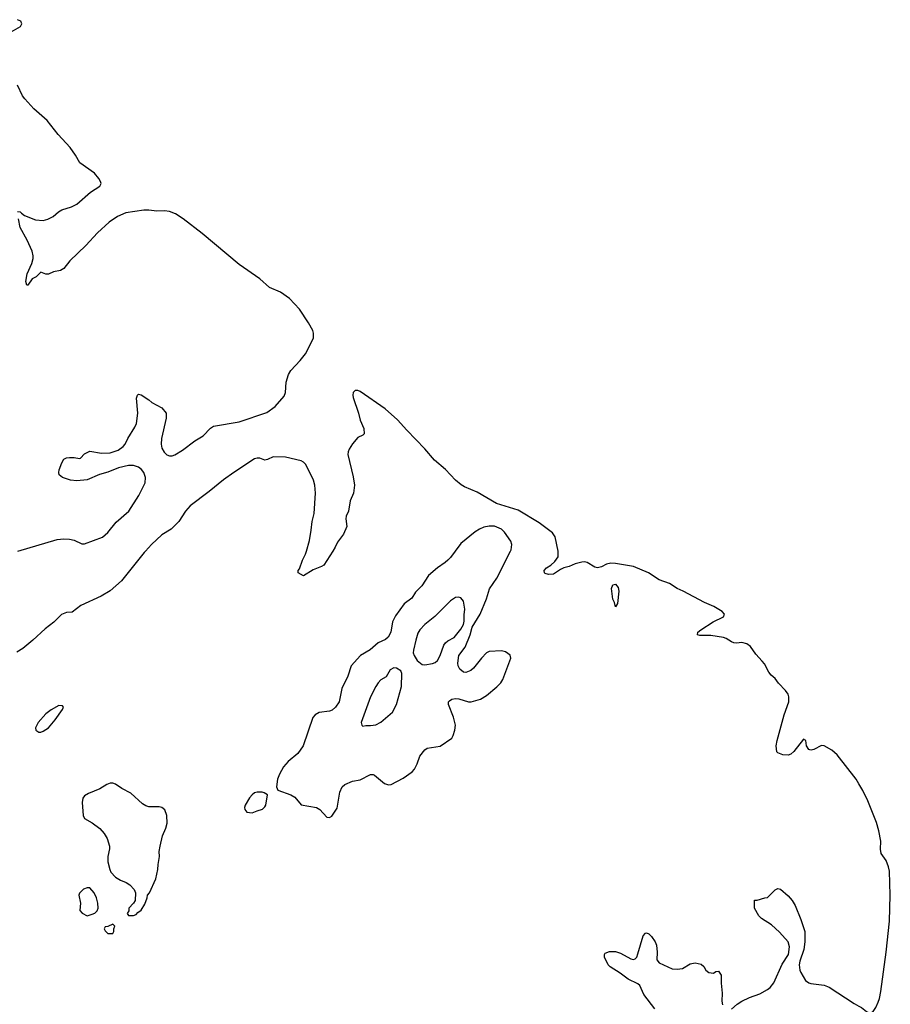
# Model space of a CAD drawing. Header units: inches. Extents: x 1473912 to 1647258, y 640388 to 773423.
# Tile 403 of 420: x 1633487 to 1640243, y 666485 to 674121. Entities that reach past the tile are written whole.
import ezdxf

# ---------------------------------------------------------------- set-up
doc = ezdxf.new("R2010")
doc.units = ezdxf.units.IN
doc.header["$MEASUREMENT"] = 0
for name, color, linetype in [('B6636', 7, 'Continuous'), ('B6637', 7, 'Continuous'), ('B6646', 7, 'Continuous')]:
    doc.layers.add(name, color=color, linetype=linetype)

msp = doc.modelspace()

# ---------------------------------------------------------------- linework, layer by layer
at = {"layer": 'B6636', "color": 5}
for points, elevation in [([(1634462.8, 670000), (1634453.8, 669990), (1634277.9, 669770), (1634190, 669690.3), (1634118, 669650), (1633962.3, 669577.7), (1633893.6, 669526.4), (1633850, 669524), (1633810, 669507), (1633751.8, 669448.2), (1633684.5, 669395.5), (1633590, 669308.4), (1633510, 669243.2), (1633464.7, 669215.3)], 580), ([(1636867.2, 670000), (1636830.3, 669950), (1636810.4, 669930), (1636788.2, 669910), (1636729.3, 669870.7), (1636660.4, 669810), (1636608.8, 669730), (1636558.1, 669681.9), (1636530, 669635.1), (1636470.2, 669589.8), (1636402.2, 669497.8), (1636380.8, 669450), (1636366.7, 669370), (1636347.1, 669332.9), (1636325.3, 669314.7), (1636270, 669287.1), (1636207.3, 669232.7), (1636132.9, 669190), (1636058.5, 669110), (1636032.7, 669030), (1635986.2, 668933.8), (1635966, 668830), (1635938, 668790), (1635913, 668767), (1635890, 668757.4), (1635810, 668746.6), (1635779.5, 668730), (1635761.1, 668710), (1635687.2, 668490), (1635645.3, 668430), (1635571.2, 668368.8), (1635534.8, 668325.2), (1635503.1, 668270), (1635486.4, 668230), (1635478.8, 668170), (1635490, 668146), (1635590, 668110.5), (1635621, 668090), (1635670, 668031), (1635790, 668011), (1635815.6, 667995.6), (1635870, 667937.3), (1635890, 667934), (1635910, 667944.9), (1635950, 668006.8), (1635971.5, 668130), (1635989.6, 668170), (1636009.8, 668190.2), (1636070, 668214.9), (1636130, 668225.5), (1636210, 668267.3), (1636230, 668266.8), (1636241.4, 668261.4), (1636318, 668198), (1636350, 668185.5), (1636370, 668190.4), (1636462, 668238), (1636531.5, 668288.5), (1636551.5, 668308.5), (1636572.7, 668350), (1636592.7, 668410), (1636630, 668458.8), (1636650, 668470.7), (1636750, 668485.5), (1636840.9, 668550), (1636851.2, 668568.8), (1636863, 668610), (1636868.3, 668650), (1636852.5, 668712.5), (1636814, 668810), (1636815.1, 668830), (1636822.6, 668837.4), (1636841.2, 668850), (1636870, 668856.5), (1636894, 668854), (1636970, 668830.7), (1636990, 668830.7), (1637062, 668850), (1637110, 668879.1), (1637190, 668946), (1637221.5, 668978.5), (1637237.3, 669002.6), (1637298.4, 669170), (1637292.9, 669192.9), (1637257.2, 669217.2), (1637226.7, 669226.7), (1637130, 669220.5), (1637110, 669209.6), (1637070.2, 669169.8), (1637009.2, 669090.8), (1636986.8, 669073.2), (1636950, 669058), (1636930, 669061.3), (1636903.1, 669083.1), (1636890, 669109.2), (1636888, 669130), (1636894.7, 669190), (1636944.8, 669255.2), (1636983.1, 669350), (1636999.5, 669410), (1637060.7, 669510), (1637109.2, 669630), (1637132.1, 669707.9), (1637190, 669790.3), (1637295.4, 670000)], 620), ([(1635916.3, 670000), (1635846, 669890), (1635830, 669879.3), (1635765.2, 669854.8), (1635690, 669809), (1635648, 669830), (1635648.7, 669850), (1635657.2, 669862.8), (1635680.7, 669930), (1635704.9, 669975.1), (1635712.3, 670000)], 580), ([(1640000, 668194.9), (1639979.5, 668230), (1639830, 668418.6), (1639790, 668455.7), (1639730, 668489.8), (1639709.3, 668490.7), (1639650, 668460.9), (1639630, 668456), (1639618, 668458), (1639610, 668462), (1639593.2, 668490), (1639588, 668530), (1639570, 668542), (1639493.5, 668446.5), (1639470, 668425.2), (1639450, 668417.2), (1639410, 668419), (1639370, 668434), (1639362.9, 668442.9), (1639358, 668490), (1639364.7, 668530), (1639419.2, 668730), (1639454.6, 668830), (1639456.5, 668870), (1639450.4, 668890), (1639430, 668919.4), (1639376.1, 668976.1), (1639350, 669010.9), (1639317.8, 669037.8), (1639299.8, 669059.8), (1639266, 669126), (1639250, 669147), (1639199.6, 669199.6), (1639158.4, 669258.4), (1639130, 669280.5), (1639090, 669289.6), (1639050, 669284.7), (1639030, 669287.8), (1639010, 669295.4), (1638970, 669321.8), (1638948.4, 669328.4), (1638850, 669345.6), (1638764.7, 669344.7), (1638746, 669350), (1638749.5, 669370), (1638772.7, 669390), (1638868.5, 669451.6), (1638949.3, 669490), (1638956.3, 669510), (1638937.7, 669530), (1638873, 669570), (1638800.6, 669600.6), (1638636, 669690), (1638589.9, 669709.9), (1638530, 669748.4), (1638450, 669776.1), (1638367.3, 669830), (1638250, 669879.1), (1638110, 669904.6), (1638073.5, 669906.5), (1638041.2, 669898.8), (1638002.7, 669877.4), (1637970, 669870.9), (1637950, 669875), (1637889.9, 669909.9), (1637870, 669915.4), (1637850, 669914.4), (1637797.9, 669902.1), (1637750, 669881.3), (1637709.5, 669870.5), (1637682.5, 669857.5), (1637630, 669821.1), (1637590, 669818.8), (1637565, 669825), (1637558.4, 669830), (1637557.4, 669850), (1637575.6, 669870), (1637609.3, 669890.8), (1637640.4, 669919.6), (1637665.6, 669954.4), (1637665.9, 669994.1), (1637664.6, 670000)], 580), ([(1639010, 666448), (1639054, 666486), (1639090, 666509), (1639150, 666538), (1639230, 666565.3), (1639290, 666598.3), (1639310, 666616), (1639338.7, 666650), (1639404.5, 666795.5), (1639452.3, 666870), (1639462, 666930), (1639449.3, 666970), (1639384.5, 667044.5), (1639320.1, 667100.1), (1639243.7, 667150), (1639223.7, 667170), (1639189.3, 667230.7), (1639190, 667292), (1639210, 667292), (1639270, 667311.3), (1639290, 667312), (1639350, 667372), (1639370, 667382), (1639390, 667378), (1639450, 667324.7), (1639481, 667290), (1639506, 667250), (1639550, 667142), (1639579.1, 667050), (1639580.5, 666970), (1639572.4, 666910), (1639541.7, 666818.3), (1639536.4, 666790), (1639541.3, 666750), (1639548.6, 666730), (1639585.5, 666670), (1639610, 666650.5), (1639625.3, 666645.3), (1639730, 666632.8), (1639770, 666617.8), (1639961.6, 666490), (1640000, 666469.7)], 580), ([(1638416.3, 666450), (1638330, 666560.5), (1638299.7, 666630), (1638283.9, 666643.9), (1638210, 666678.3), (1638146.2, 666726.2), (1638070, 666774), (1638054, 666790), (1638024, 666850), (1638024, 666870), (1638030, 666882), (1638064.7, 666895.3), (1638110, 666894.8), (1638150, 666881), (1638230, 666838), (1638250, 666831.3), (1638263.1, 666836.9), (1638275.3, 666850), (1638284.7, 666875.3), (1638325.6, 667014.4), (1638344, 667036), (1638350, 667038), (1638370, 667031), (1638391, 667010), (1638418.8, 666970), (1638430, 666942), (1638434, 666890), (1638430.4, 666830), (1638450, 666805.3), (1638550, 666758.8), (1638590, 666756), (1638630, 666762.8), (1638690, 666798.8), (1638730, 666806), (1638775.3, 666795.3), (1638796.9, 666776.9), (1638812, 666750), (1638834, 666730), (1638870, 666726.8), (1638890, 666738), (1638910, 666742), (1638930.4, 666710), (1638930.4, 666649.6), (1638938, 666570), (1638936.5, 666510), (1638940.9, 666480.9)], 580)]:
    msp.add_lwpolyline(points, dxfattribs=dict(at, elevation=elevation))
for points, elevation in [([(1638110, 669568), (1638102.2, 669602.2), (1638090, 669626), (1638078.9, 669710), (1638090, 669738), (1638110, 669742), (1638130, 669716), (1638135.3, 669690), (1638127.3, 669592.7)], 580), ([(1636890, 669642.9), (1636870, 669639.6), (1636830, 669615.1), (1636708.3, 669491.7), (1636630.4, 669430), (1636592.4, 669390), (1636576.7, 669363.3), (1636560.3, 669310), (1636543.8, 669230), (1636541.6, 669210), (1636548, 669190), (1636572.7, 669150), (1636610, 669120.3), (1636630, 669118), (1636690, 669128.1), (1636710, 669135.3), (1636730, 669152.2), (1636750, 669190.5), (1636778.6, 669270), (1636791.4, 669288.6), (1636810, 669304), (1636858.2, 669330), (1636910, 669395.2), (1636929.9, 669430), (1636935.8, 669455.8), (1636935.4, 669504.6), (1636942.6, 669550), (1636931.2, 669611.2), (1636910, 669638)], 640), ([(1636390, 669094.5), (1636361.1, 669078.9), (1636330, 669024), (1636290, 669001.2), (1636270, 668977.2), (1636250, 668949.2), (1636208.2, 668870), (1636137.3, 668670), (1636141, 668650), (1636150, 668641), (1636172.3, 668647.7), (1636210, 668648.2), (1636250, 668653), (1636290, 668673.4), (1636379.5, 668750), (1636411.8, 668810), (1636449.5, 668950), (1636452, 669050), (1636445.2, 669070), (1636411.3, 669091.3)], 640), ([(1633790, 668801.2), (1633730, 668769), (1633690, 668738), (1633630.7, 668670), (1633610.8, 668630), (1633611.3, 668610), (1633635.3, 668595.3), (1633650, 668594.8), (1633670, 668604), (1633709.2, 668630), (1633761.2, 668690), (1633819, 668770), (1633828, 668790), (1633819, 668799)], 620), ([(1634210, 668199.5), (1634190, 668199.5), (1634162.8, 668190), (1634110, 668154.5), (1634019.9, 668120.1), (1633990, 668101.2), (1633977.5, 668082.5), (1633970.6, 668050), (1633980.7, 667950), (1633990, 667926.8), (1634050, 667893), (1634110, 667848), (1634141.6, 667810), (1634166, 667770), (1634184.9, 667710), (1634184.9, 667690), (1634170.7, 667630), (1634170.7, 667590.7), (1634186.8, 667530), (1634194.8, 667510), (1634230, 667470.8), (1634270, 667446.8), (1634312, 667430), (1634342, 667410), (1634375.3, 667375.3), (1634384.7, 667350), (1634382, 667290), (1634371.3, 667268.7), (1634334, 667230), (1634334, 667210), (1634322, 667190), (1634330, 667174), (1634370, 667174), (1634390, 667182), (1634403.1, 667196.9), (1634430, 667214), (1634458, 667262), (1634475.3, 667310), (1634478, 667330), (1634495.3, 667350), (1634543.3, 667456.7), (1634559.5, 667530), (1634560.7, 667570), (1634571.5, 667630), (1634569.7, 667670), (1634576.9, 667710), (1634595.1, 667790), (1634621.6, 667850), (1634631.5, 667890), (1634629.5, 667950), (1634612.8, 667992.8), (1634591.2, 668011.2), (1634570, 668015.6), (1634490, 668016.4), (1634464.9, 668024.9), (1634440.2, 668040.2), (1634350, 668121.3), (1634278.9, 668158.9), (1634230, 668191.8)], 620), ([(1635330, 668129.3), (1635310, 668123.7), (1635290, 668109.4), (1635270, 668086.6), (1635236.3, 668030), (1635230.8, 668010), (1635234.4, 667994.4), (1635250, 667976), (1635290, 667970.8), (1635330, 667984), (1635370, 667998.8), (1635390, 668016), (1635398, 668030), (1635408.7, 668108.7), (1635384.7, 668124.7), (1635369.2, 668129.2)], 620), ([(1634010, 667388.7), (1633982, 667378), (1633950, 667346), (1633946, 667330), (1633958, 667270), (1633952.7, 667212.7), (1633971.6, 667191.6), (1634010, 667172), (1634050, 667184.7), (1634068.9, 667191.1), (1634088, 667210), (1634095.3, 667230), (1634094, 667270), (1634084, 667310), (1634064, 667350), (1634030, 667388)], 620), ([(1634210, 667106), (1634171.6, 667088.4), (1634150, 667086), (1634142, 667070), (1634150, 667054), (1634170, 667034), (1634210, 667034), (1634218, 667050), (1634218, 667070), (1634226, 667090)], 620)]:
    msp.add_lwpolyline(points, close=True, dxfattribs=dict(at, elevation=elevation))
at = {"layer": 'B6637', "color": 5}
for points, elevation in [([(1633365.2, 673994.8), (1633492.7, 674067.3), (1633503.2, 674090), (1633495, 674110), (1633470, 674121.2)], 580), ([(1633470, 672634), (1633490, 672632), (1633499.6, 672619.6), (1633523.5, 672603.5), (1633608.6, 672568.6), (1633670, 672563.1), (1633706, 672574), (1633745.6, 672594.4), (1633788.4, 672631.6), (1633813.6, 672646.4), (1633890, 672669.1), (1633930.5, 672689.5), (1634037.1, 672782.9), (1634109.6, 672830), (1634118.3, 672850), (1634114.7, 672865.3), (1634101.5, 672890), (1634067.1, 672930), (1633952.6, 673010), (1633920.3, 673070), (1633878.6, 673130), (1633784.2, 673230), (1633699.3, 673339.3), (1633597.2, 673430), (1633526.2, 673506.2), (1633509.8, 673530), (1633470, 673613.7)], 580), ([(1633472.3, 670000), (1633778, 670090), (1633830, 670095.3), (1633872.1, 670092.1), (1633910, 670083.8), (1633970, 670057.1), (1633990, 670056.4), (1634130, 670108.4), (1634170, 670143.8), (1634234.8, 670225.2), (1634334.2, 670310), (1634410.5, 670430), (1634459.8, 670530), (1634464.1, 670570), (1634450.5, 670610.5), (1634432.4, 670632.4), (1634410, 670649.7), (1634370, 670664.2), (1634330, 670663.1), (1634253.9, 670646.1), (1634170, 670611.2), (1634106.5, 670593.5), (1634010, 670551.5), (1633930, 670544.2), (1633882, 670550), (1633819, 670570), (1633793.2, 670590), (1633789.5, 670610), (1633793.2, 670630), (1633814.6, 670685.4), (1633830, 670712), (1633850, 670722), (1633874.6, 670725.4), (1633910, 670726), (1633950, 670718), (1633959, 670721), (1633990, 670754.8), (1634030, 670774), (1634121.5, 670758.5), (1634190, 670763), (1634250, 670783), (1634289.2, 670810), (1634306, 670830), (1634325.8, 670874.2), (1634379.1, 670960.9), (1634392.3, 670990), (1634403.6, 671070), (1634394.6, 671185.4), (1634402, 671210), (1634410, 671216), (1634430, 671210.8), (1634490, 671173.4), (1634512.8, 671152.8), (1634590, 671111), (1634624.7, 671070), (1634624, 671030), (1634586.5, 670873.5), (1634583.6, 670830), (1634590, 670798.8), (1634607.3, 670767.3), (1634630, 670746), (1634650, 670739.3), (1634670, 670739.3), (1634690, 670746), (1634750, 670781.6), (1634844.8, 670855.2), (1634910, 670893.1), (1634967.1, 670952.9), (1634990, 670967.4), (1635190, 671002.8), (1635404.5, 671075.5), (1635470, 671122), (1635539.8, 671200.2), (1635548.8, 671230), (1635555.3, 671310), (1635572.2, 671370), (1635590, 671399.5), (1635663.1, 671476.9), (1635704.4, 671530), (1635766, 671650), (1635766.9, 671690), (1635761.5, 671710), (1635728.9, 671770), (1635657.3, 671877.3), (1635579.4, 671959.4), (1635510, 672009.1), (1635424.5, 672044.5), (1635350.4, 672110.4), (1635190, 672223.4), (1634902.4, 672462.4), (1634756.6, 672576.6), (1634696.1, 672616.1), (1634650, 672633.9), (1634610, 672638.6), (1634550, 672635.6), (1634490, 672644.1), (1634450, 672644.2), (1634310, 672621.9), (1634245.4, 672594.6), (1634181.2, 672550), (1634090, 672467.2), (1634000.3, 672370), (1633877, 672250), (1633830, 672192.7), (1633803.5, 672176.5), (1633750, 672165.2), (1633710, 672148.7), (1633690, 672148), (1633650, 672162), (1633613.7, 672126.3), (1633584.7, 672110), (1633550, 672062), (1633542, 672062), (1633534, 672090), (1633545.6, 672150), (1633582, 672230), (1633592.3, 672270), (1633592.7, 672290), (1633584.8, 672324.8), (1633546, 672410), (1633489.4, 672510), (1633477.2, 672577.2)], 580), ([(1637664.6, 670000), (1637641.3, 670110), (1637622.3, 670142.3), (1637517.8, 670217.8), (1637356.5, 670316.5), (1637186.8, 670370), (1637036.2, 670456.3), (1636937.8, 670497.8), (1636912.7, 670512.7), (1636869.2, 670549.2), (1636791.6, 670631.6), (1636705.9, 670705.9), (1636631.9, 670791.9), (1636490, 670936.3), (1636417.6, 671017.6), (1636323, 671103), (1636130, 671238.7), (1636110, 671245.7), (1636090, 671244.2), (1636075.8, 671230), (1636071.7, 671210), (1636074.9, 671190), (1636117.1, 671070), (1636130, 671016.3), (1636158, 670950), (1636159.5, 670910), (1636150, 670898.4), (1636110, 670881.7), (1636070, 670832.1), (1636043.4, 670790), (1636036.1, 670770), (1636034.5, 670750), (1636075.2, 670575.2), (1636084, 670510), (1636077.3, 670450), (1636051.5, 670390), (1636038.7, 670310), (1636021.3, 670270), (1636017.6, 670250), (1636026.4, 670190), (1635999.1, 670130), (1635953.4, 670070), (1635935.5, 670030), (1635916.3, 670000)], 580), ([(1635712.3, 670000), (1635737.1, 670082.9), (1635750, 670162), (1635755.3, 670230), (1635771.1, 670290), (1635781.6, 670450), (1635777.3, 670510), (1635765.8, 670550), (1635707.8, 670670), (1635690.4, 670690), (1635670, 670698.8), (1635550, 670729.4), (1635454, 670730), (1635410, 670709.3), (1635390, 670705), (1635350, 670720.6), (1635330, 670721.3), (1635310, 670715), (1635149.8, 670610.2), (1635068.6, 670551.4), (1634958.5, 670461.5), (1634810.1, 670349.9), (1634774.1, 670310), (1634721, 670230), (1634662.3, 670170), (1634590, 670126.9), (1634508.8, 670051.2), (1634462.8, 670000)], 580), ([(1637295.4, 670000), (1637300.4, 670010), (1637306.3, 670050), (1637297.8, 670077.8), (1637250, 670146), (1637225.2, 670170), (1637172.5, 670192.5), (1637130, 670192.6), (1637090, 670184.4), (1637054, 670170), (1637020.5, 670150), (1636910, 670058), (1636867.2, 670000)], 620)]:
    msp.add_lwpolyline(points, dxfattribs=dict(at, elevation=elevation))
at = {"layer": 'B6646', "color": 5, "elevation": 580}
msp.add_lwpolyline([(1640000, 666469.7), (1640019.4, 666459.4), (1640058, 666430), (1640070, 666422.6), (1640090, 666419.5), (1640110, 666428.4), (1640130, 666458.7), (1640150, 666500.3), (1640158.6, 666530), (1640170, 666583.1), (1640212.2, 666887.8), (1640236.9, 667130), (1640243.3, 667330), (1640236.8, 667516.8), (1640230.1, 667550.1), (1640210, 667599.9), (1640173.5, 667653.5), (1640167.5, 667687.5), (1640169.6, 667750), (1640153.9, 667830), (1640135.4, 667895.4), (1640070, 668061.9), (1640030, 668143.4), (1640000, 668194.9)], dxfattribs=at)

doc.saveas('drawing.dxf')
